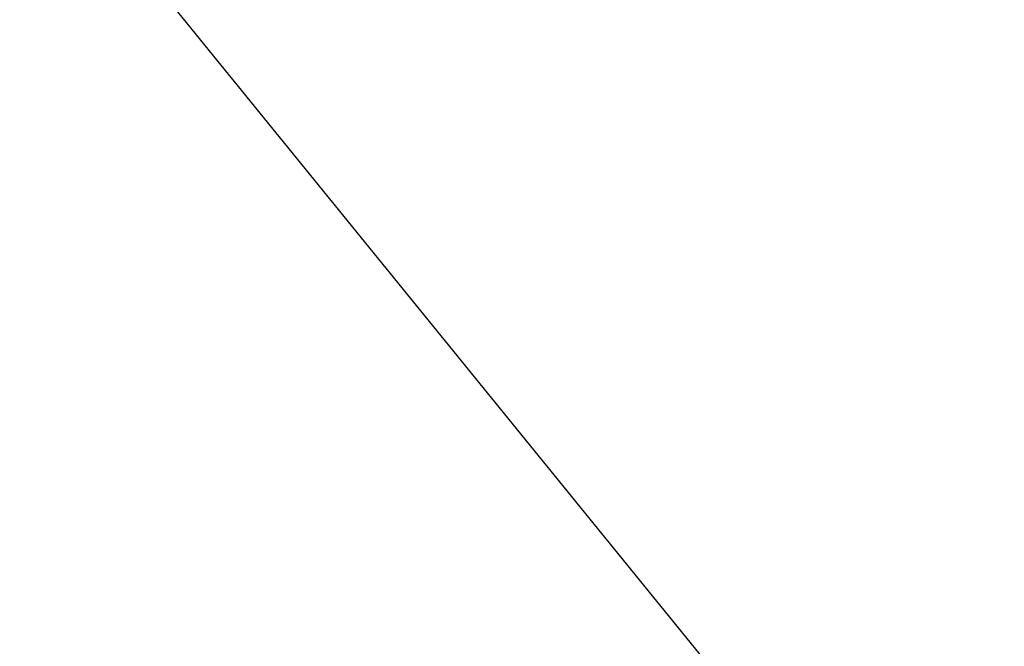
# Model space of a CAD drawing. Extents: x 0 to 362422, y 0 to 4201735.
# Tile 285 of 656: x 360217.51 to 360219.64, y 4200493.28 to 4200494.64. Entities that reach past the tile are written whole.
import ezdxf

# ---------------------------------------------------------------- set-up
doc = ezdxf.new("R2010")
doc.units = 0
doc.header["$LTSCALE"] = 0.5
doc.header["$MEASUREMENT"] = 0
doc.layers.add('(014) Водопровод', color=5, linetype='ИК_Водопровод -------в--------')
doc.layers.add('.', color=7, linetype='Continuous', lineweight=15)
doc.linetypes.add('ИК_Водопровод -------в--------', pattern='A,9,-0.6,["В",Standard,S=1.2,R=0,X=0,Y=-0.6],-1.2', length=10.8)

# ---------------------------------------------------------------- blocks, each defined once
blk = doc.blocks.new('gergrgrre')
at = {"layer": '(014) Водопровод', "flags": 128}
blk.add_lwpolyline([(360036.4378, 4200773.0145), (360047.0977, 4200750.3105), (360089.7596, 4200681.101), (360107.6188, 4200655.7963), (360141.8255, 4200594.0387), (360149.3453, 4200579.9984), (360206.507, 4200508.6105), (360230.262, 4200479.3873), (360306.2812, 4200388.525), (360409.1536, 4200291.5533), (360456.1144, 4200244.1908), (360490.7928, 4200199.3371)], dxfattribs=at)

msp = doc.modelspace()

# ---------------------------------------------------------------- hatches: boundary and pattern name
at = {"layer": '.', "ltscale": 0.149071}
h = msp.add_hatch(color=256, dxfattribs=at)
h.dxf.hatch_style = 1
h.set_gradient(color1=(255, 255, 255), tint=1)
h.paths.add_polyline_path([(359890.2408, 4200063.4759), (362234.445, 4200063.4759), (362234.349, 4201313.8917), (359890.2408, 4201328.8911)], flags=17)
h.paths.add_polyline_path([(359890.2408, 4200063.4759), (362234.445, 4200063.4759), (362234.445, 4201313.8911), (359890.2408, 4201328.8911)], flags=17)

# ---------------------------------------------------------------- block references
at = {"linetype": 'Continuous'}
msp.add_blockref('gergrgrre', (0, 0), dxfattribs=at)

doc.saveas('drawing.dxf')
